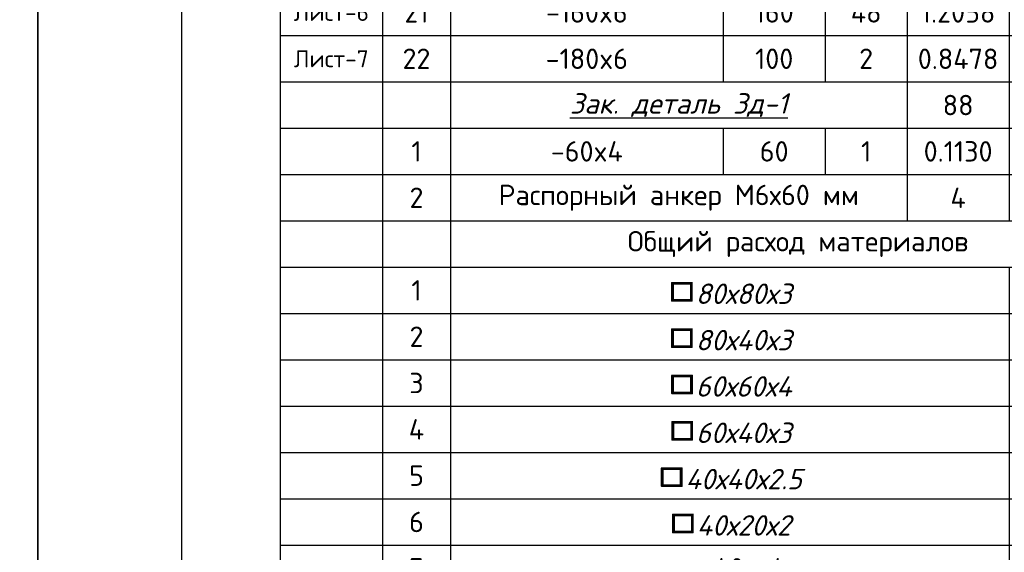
# Model space of a CAD drawing. Header units: millimetres. Extents: x 363306 to 7757304, y 1022887 to 1207196.
# Tile 955 of 1056: x 2435013 to 2448665, y 1065396 to 1072781. Entities that reach past the tile are written whole.
import ezdxf

# ---------------------------------------------------------------- set-up
doc = ezdxf.new("R2010")
doc.units = ezdxf.units.MM
doc.layers.add('0 @ 100', color=7, linetype='Continuous')
doc.styles.add('iso', font='isocpeur.TTF')
doc.styles.get("Standard").update_dxf_attribs({"font": 'isocpeui.ttf'})
doc.styles.add('ViTEXT', font='isocpeur.TTF')
doc.styles.add('ГОСТ 2.304', font='isocpeui.ttf')

# ---------------------------------------------------------------- blocks, each defined once
blk = doc.blocks.new('*T2070')
at = {"color": 0, "linetype": 'ByBlock', "lineweight": -2, "transparency": 16777216}
for p, q in [((0, 0), (17476, 0)), ((0, 0), (0, -26598)), ((1417, 0), (1417, -26598)), ((2362, 0), (2362, -26598)), ((6140, 0), (6140, -15291)), ((7557, 0), (7557, -15291)), ((8691, 0), (8691, -17218)), ((13697, 0), (13697, -26598)), ((17476, 0), (17476, -26598)), ((8691, -567), (13697, -567)), ((10108, -567), (10108, -17218)), ((11997, -567), (11997, -26598)), ((0, -1134), (17476, -1134)), ((0, -1776), (11997, -1776)), ((13697, -1776), (17476, -1776)), ((0, -2444), (11997, -2444)), ((13697, -2444), (17476, -2444)), ((0, -3086), (11997, -3086)), ((13697, -3086), (17476, -3086)), ((0, -3728), (11997, -3728)), ((13697, -3728), (17476, -3728)), ((0, -4371), (11997, -4371)), ((13697, -4371), (17476, -4371)), ((0, -5013), (11997, -5013)), ((13697, -5013), (17476, -5013)), ((0, -5655), (11997, -5655)), ((13697, -5655), (17476, -5655)), ((0, -6298), (11997, -6298)), ((13697, -6298), (17476, -6298)), ((0, -6940), (11997, -6940)), ((13697, -6940), (17476, -6940)), ((0, -7583), (11997, -7583)), ((13697, -7583), (17476, -7583)), ((0, -8225), (11997, -8225)), ((13697, -8225), (17476, -8225)), ((0, -8867), (11997, -8867)), ((13697, -8867), (17476, -8867)), ((0, -9510), (11997, -9510)), ((13697, -9510), (17476, -9510)), ((0, -10152), (11997, -10152)), ((13697, -10152), (17476, -10152)), ((0, -10794), (11997, -10794)), ((13697, -10794), (17476, -10794)), ((0, -11437), (11997, -11437)), ((13697, -11437), (17476, -11437)), ((0, -12079), (11997, -12079)), ((13697, -12079), (17476, -12079)), ((0, -12721), (11997, -12721)), ((13697, -12721), (17476, -12721)), ((0, -13364), (11997, -13364)), ((13697, -13364), (17476, -13364)), ((0, -14006), (11997, -14006)), ((13697, -14006), (17476, -14006)), ((0, -14648), (11997, -14648)), ((13697, -14648), (17476, -14648)), ((0, -15291), (11997, -15291)), ((13697, -15291), (17476, -15291)), ((0, -15933), (11997, -15933)), ((6140, -15933), (6140, -16576)), ((7557, -15933), (7557, -16576)), ((13697, -15933), (17476, -15933)), ((0, -16576), (11997, -16576)), ((13697, -16576), (17476, -16576)), ((0, -17218), (17476, -17218)), ((0, -17860), (17476, -17860)), ((10108, -17860), (10108, -24284)), ((0, -18503), (17476, -18503)), ((0, -19145), (17476, -19145)), ((0, -19787), (17476, -19787)), ((0, -20430), (17476, -20430)), ((0, -21072), (17476, -21072)), ((0, -21714), (17476, -21714)), ((0, -22357), (17476, -22357)), ((0, -22999), (17476, -22999)), ((0, -23641), (17476, -23641)), ((0, -24284), (17476, -24284)), ((0, -24926), (17476, -24926)), ((10108, -24926), (10108, -26598)), ((0, -25569), (17476, -25569)), ((0, -26598), (17476, -26598))]:
    blk.add_line(p, q, dxfattribs=at)
at = {"color": 0, "transparency": 16777216, "attachment_point": 5, "style": 'iso'}
for s, insert, char_height, width in [('Масса кг', (11194, -283), 283.4, 4817.7), ('{\\T0.8;Марка издел.}', (708, -567), 283.39, 1228.04), ('{\\T0.8;Длина} мм', (6849, -567), 283.39, 1228.04), ('{\\W0.7;Кол-во} шт.', (8124, -567), 283.39, 944.65), ('Сечение, мм', (4251, -567), 283.39, 3589.66), ('Примечание', (15587, -567), 283.4, 3589.66), ('{\\T0.9;Поз.}№', (1889, -567), 283.39, 755.72), ('1 дет.', (9399, -850), 283.4, 1228.04), ('Всех  ', (11052, -850), 283.4, 1700.36), ('Марки', (12847, -850), 283.4, 1511.43), ('Стропила', (708, -1455), 188.9, 1228.04), ('1', (1889, -1455), 283, 755.72), ('{\\fISOCPEUR|b0|i0|c204|p34;\\H1.3333x;\\C256;□\\fISOCPEUR|b0|i1|c204|p34;\\H0.75x;60х40х3}', (4251, -1455), 283.39, 3589.66), ('1000', (6849, -1455), 283.4, 1228.04), ('510', (8124, -1455), 283.4, 944.65), ('4.25', (9399, -1455), 283.4, 1228.04), ('2167.50', (11052, -1455), 283.4, 1700.36), ('{\\W0.8;\\T0.95;С245 ГОСТ 30245-2003}', (15587, -1455), 283.39, 3589.66), ('Диагональная нога', (708, -2110), 179.48, 1228.04), ('{\\fISOCPEUR|b0|i0|c204|p34;\\H1.3333x;\\C256;□\\fISOCPEUR|b0|i1|c204|p34;\\H0.75x;60х40х3}', (4251, -2110), 283.39, 3589.66), ('2', (1889, -2110), 283, 755.72), ('1000', (6849, -2110), 283.4, 1228.04), ('51', (8124, -2110), 283.4, 944.65), ('4.25', (9399, -2110), 283.4, 1228.04), ('216.75', (11052, -2110), 283.4, 1700.36), ('{\\W0.8;\\T0.95;С245 ГОСТ 30245-2003}', (15587, -2110), 283.39, 3589.66), ('3', (1889, -2765), 283, 755.72), ('{\\fISOCPEUR|b0|i0|c204|p34;\\H1.3333x;\\C256;□\\fISOCPEUR|b0|i1|c204|p34;\\H0.75x;80х80х3}', (4251, -2765), 283.39, 3589.66), ('1000', (6849, -2765), 283.4, 1228.04), ('53', (8124, -2765), 283.4, 944.65), ('7.07', (9399, -2765), 283.4, 1228.04), ('374.71', (11052, -2765), 283.4, 1700.36), ('Прогон-1', (708, -2765), 207.8, 1228.04), ('{\\W0.8;\\T0.95;С245 ГОСТ 30245-2003}', (15587, -2765), 283.39, 3589.66), ('Прогон-2', (708, -3407), 207.8, 1228.04), ('4', (1889, -3407), 283, 755.72), ('{\\fISOCPEUR|b0|i0|c204|p34;\\H1.3333x;\\C256;□\\fISOCPEUR|b0|i1|c204|p34;\\H0.75x;60х60х4}', (4251, -3407), 283.39, 3589.66), ('1000', (6849, -3407), 283.4, 1228.04), ('63', (8124, -3407), 283.4, 944.65), ('6.71', (9399, -3407), 283.4, 1228.04), ('422.73', (11052, -3407), 283.4, 1700.36), ('{\\W0.8;\\T0.95;С245 ГОСТ 30245-2003}', (15587, -3407), 283.39, 3589.66), ('Стойка-1', (708, -4050), 207.8, 1228.04), ('5', (1889, -4050), 283, 755.72), ('{\\fISOCPEUR|b0|i0|c204|p34;\\H1.3333x;\\C256;□\\fISOCPEUR|b0|i1|c204|p34;\\H0.75x;80х80х3}', (4251, -4050), 283.39, 3589.66), ('2480', (6849, -4050), 283.4, 1228.04), ('6', (8124, -4050), 283, 944.65), ('17.53', (9399, -4050), 283.4, 1228.04), ('105.20', (11052, -4050), 283.4, 1700.36), ('{\\W0.8;\\T0.95;С245 ГОСТ 30245-2003}', (15587, -4050), 283.39, 3589.66), ('{\\fISOCPEUR|b0|i0|c204|p34;\\H1.3333x;\\C256;□\\fISOCPEUR|b0|i1|c204|p34;\\H0.75x;80х80х3}', (4251, -4692), 283.39, 3589.66), ('Стойка-2', (708, -4692), 198.4, 1228.04), ('6', (1889, -4692), 283, 755.72), ('1860', (6849, -4692), 283.4, 1228.04), ('18', (8124, -4692), 283.4, 944.65), ('13.15', (9399, -4692), 283.4, 1228.04), ('236.70', (11052, -4692), 283.4, 1700.36), ('{\\W0.8;\\T0.95;С245 ГОСТ 30245-2003}', (15587, -4692), 283.39, 3589.66), ('7', (1889, -5334), 283, 755.72), ('{\\fISOCPEUR|b0|i0|c204|p34;\\H1.3333x;\\C256;□\\fISOCPEUR|b0|i1|c204|p34;\\H0.75x;60х60х4}', (4251, -5334), 283.39, 3589.66), ('1240', (6849, -5334), 283.4, 1228.04), ('24', (8124, -5334), 283.4, 944.65), ('8.32', (9399, -5334), 283.4, 1228.04), ('199.69', (11052, -5334), 283.4, 1700.36), ('{\\W0.8;\\T0.95;С245 ГОСТ 30245-2003}', (15587, -5334), 283.39, 3589.66), ('Стойка-3', (708, -5334), 198.4, 1228.04), ('Раскос', (708, -5977), 207.8, 1228.04), ('8', (1889, -5977), 283, 755.72), ('{\\fISOCPEUR|b0|i0|c204|p34;\\H1.3333x;\\C256;□\\fISOCPEUR|b0|i1|c204|p34;\\H0.75x;60х40х3}', (4251, -5977), 283.39, 3589.66), ('640', (6849, -5977), 283.4, 1228.04), ('80', (8124, -5977), 283.4, 944.65), ('2.72', (9399, -5977), 283.4, 1228.04), ('217.60', (11052, -5977), 283.4, 1700.36), ('{\\W0.8;\\T0.95;С245 ГОСТ 30245-2003}', (15587, -5977), 283.39, 3589.66), ('{\\fISOCPEUR|b0|i0|c204|p34;\\H1.3333x;\\C256;□\\fISOCPEUR|b0|i1|c204|p34;\\H0.75x;80х40х3}', (4251, -6619), 283.39, 3589.66), ('Лежен', (708, -6619), 207.8, 1228.04), ('9', (1889, -6619), 283, 755.72), ('860', (6849, -6619), 283.4, 1228.04), ('40', (8124, -6619), 283.4, 944.65), ('4.46', (9399, -6619), 283.4, 1228.04), ('178.54', (11052, -6619), 283.4, 1700.36), ('{\\W0.8;\\T0.95;С245 ГОСТ 30245-2003}', (15587, -6619), 283.39, 3589.66), ('10', (1889, -7261), 283.4, 755.72), ('100', (6849, -7261), 283.4, 1228.04), ('160', (8124, -7261), 283.4, 944.65), ('0.24', (9399, -7261), 283.4, 1228.04), ('38.72', (11052, -7261), 283.4, 1700.36), ('Детал', (708, -7261), 207.8, 1228.04), ('{\\C256;\\c0; ∟40 x4}', (4251, -7261), 283.39, 3589.66), ('{\\W0.8;\\T0.95;С245 ГОСТ 8509-93}', (15587, -7261), 283.39, 3589.66), ('Карниз', (708, -7904), 207.8, 1228.04), ('11', (1889, -7904), 283.4, 755.72), ('{\\fISOCPEUR|b0|i0|c204|p34;\\H1.3333x;\\C256;□\\fISOCPEUR|b0|i1|c204|p34;\\H0.75x;40х40х2.5}', (4251, -7904), 283.39, 3589.66), ('560', (6849, -7904), 283.4, 1228.04), ('93', (8124, -7904), 283.4, 944.65), ('1.58', (9399, -7904), 283.4, 1228.04), ('146.87', (11052, -7904), 283.4, 1700.36), ('{\\W0.8;\\T0.95;С245 ГОСТ 30245-2003}', (15587, -7904), 283.39, 3589.66), ('Карниз', (708, -8546), 207.8, 1228.04), ('12', (1889, -8546), 283.4, 755.72), ('{\\fISOCPEUR|b0|i0|c204|p34;\\H1.3333x;\\C256;□\\fISOCPEUR|b0|i1|c204|p34;\\H0.75x;40х40х2.5}', (4251, -8546), 283.39, 3589.66), ('100', (6849, -8546), 283.4, 1228.04), ('93', (8124, -8546), 283.4, 944.65), ('0.28', (9399, -8546), 283.4, 1228.04), ('26.23', (11052, -8546), 283.4, 1700.36), ('{\\W0.8;\\T0.95;С245 ГОСТ 30245-2003}', (15587, -8546), 283.39, 3589.66), ('13', (1889, -9188), 283.4, 755.72), ('{\\fISOCPEUR|b0|i0|c204|p34;\\H1.3333x;\\C256;□\\fISOCPEUR|b0|i1|c204|p34;\\H0.75x;40х20х2}', (4251, -9188), 283.39, 3589.66), ('1000', (6849, -9188), 283.4, 1228.04), ('265', (8124, -9188), 283.4, 944.65), ('2.09', (9399, -9188), 283.4, 1228.04), ('553.85', (11052, -9188), 283.4, 1700.36), ('5128.03', (12847, -9176), 283.4, 1511.43), ('Карниз', (708, -9188), 207.8, 1228.04), ('{\\W0.8;\\T0.95;С245 ГОСТ 8645-68}', (15587, -9188), 283.39, 3589.66), ('14', (1889, -9831), 283.4, 755.72), ('{\\fISOCPEUR|b0|i0|c204|p34;\\H1.3333x;\\C256;□\\fISOCPEUR|b0|i1|c204|p34;\\H0.75x;60х40х3}', (4251, -9831), 283.39, 3589.66), ('3120', (6849, -9831), 283.4, 1228.04), ('1', (8124, -9831), 283, 944.65), ('13.26', (9399, -9831), 283.4, 1228.04), ('13.26', (11052, -9831), 283.4, 1700.36), ('{\\W0.8;\\T0.95;С245 ГОСТ 30245-2003}', (15587, -9831), 283.39, 3589.66), ('Связ', (708, -9831), 207.8, 1228.04), ('Связ', (708, -10473), 207.8, 1228.04), ('15', (1889, -10473), 283.4, 755.72), ('{\\fISOCPEUR|b0|i0|c204|p34;\\H1.3333x;\\C256;□\\fISOCPEUR|b0|i1|c204|p34;\\H0.75x;60х40х3}', (4251, -10473), 283.39, 3589.66), ('1440', (6849, -10473), 283.4, 1228.04), ('2', (8124, -10473), 283, 944.65), ('6.12', (9399, -10473), 283.4, 1228.04), ('12.24', (11052, -10473), 283.4, 1700.36), ('{\\W0.8;\\T0.95;С245 ГОСТ 30245-2003}', (15587, -10473), 283.39, 3589.66), ('ГОСТ 19903-74*', (15587, -11115), 283.39, 3589.66), ('Лист-1', (708, -11115), 236.2, 1228.04), ('16', (1889, -11115), 283.4, 755.72), ('-130x6', (4251, -11115), 283.4, 3589.66), ('100', (6849, -11115), 283.4, 1228.04), ('166', (8124, -11115), 283.4, 944.65), ('0.6123', (9399, -11115), 283.4, 1228.04), ('101.6418', (11052, -11115), 283.4, 1700.36), ('17', (1889, -11758), 283.4, 755.72), ('-70x4', (4251, -11758), 283.4, 3589.66), ('70', (6849, -11758), 283.4, 1228.04), ('88', (8124, -11758), 283.4, 944.65), ('0.1539', (9399, -11758), 283.4, 1228.04), ('13.5397', (11052, -11758), 283.4, 1700.36), ('ГОСТ 19903-74*', (15587, -11758), 283.39, 3589.66), ('Лист-2', (708, -11758), 236.2, 1228.04), ('Лист-3', (708, -12400), 236.2, 1228.04), ('18', (1889, -12400), 283.4, 755.72), ('-150x6', (4251, -12400), 283.4, 3589.66), ('40', (6849, -12400), 283.4, 1228.04), ('12', (8124, -12400), 283.4, 944.65), ('0.2826', (9399, -12400), 283.4, 1228.04), ('3.3912', (11052, -12400), 283.4, 1700.36), ('ГОСТ 19903-74*', (15587, -12400), 283.39, 3589.66), ('Лист-4', (708, -13043), 236.2, 1228.04), ('19', (1889, -13043), 283.4, 755.72), ('-100x6', (4251, -13043), 283.4, 3589.66), ('100', (6849, -13043), 283.4, 1228.04), ('48', (8124, -13043), 283.4, 944.65), ('0.4710', (9399, -13043), 283.4, 1228.04), ('22.6080', (11052, -13043), 283.4, 1700.36), ('ГОСТ 19903-74*', (15587, -13043), 283.39, 3589.66), ('20', (1889, -13685), 283.4, 755.72), ('-80x6', (4251, -13685), 283.4, 3589.66), ('50', (6849, -13685), 283.4, 1228.04), ('88', (8124, -13685), 283.4, 944.65), ('0.1884', (9399, -13685), 283.4, 1228.04), ('16.5792', (11052, -13685), 283.4, 1700.36), ('ГОСТ 19903-74*', (15587, -13685), 283.39, 3589.66), ('Лист-5', (708, -13685), 236.2, 1228.04), ('Лист-6', (708, -14327), 236.2, 1228.04), ('21', (1889, -14327), 283.4, 755.72), ('-160x6', (4251, -14327), 283.4, 3589.66), ('160', (6849, -14327), 283.4, 1228.04), ('48', (8124, -14327), 283.4, 944.65), ('1.2058', (9399, -14327), 283.4, 1228.04), ('57.8765', (11052, -14327), 283.4, 1700.36), ('ГОСТ 19903-74*', (15587, -14327), 283.39, 3589.66), ('Лист-7', (708, -14970), 236.2, 1228.04), ('22', (1889, -14970), 283.4, 755.72), ('-180x6', (4251, -14970), 283.4, 3589.66), ('100', (6849, -14970), 283.4, 1228.04), ('2', (8124, -14970), 283, 944.65), ('0.8478', (9399, -14970), 283.4, 1228.04), ('1.6956', (11052, -14970), 283.4, 1700.36), ('ГОСТ 19903-74*', (15587, -14970), 283.39, 3589.66), ('{\\fISOCPEUR|b1|i1|c204|p34;\\L\\C256;Зак. деталь Зд-1}', (5526, -15612), 283.39, 6140.2), ('88', (9399, -15612), 283.4, 1228.04), ('1', (1889, -16254), 283, 755.72), ('-60x4', (4251, -16254), 283.4, 3589.66), ('60', (6849, -16254), 283.4, 1228.04), ('1', (8124, -16254), 283, 944.65), ('0.1130', (9399, -16254), 283.4, 1228.04), ('0.1130', (11052, -16254), 283.4, 1700.36), ('ГОСТ 19903-74*', (15587, -16254), 283.39, 3589.66), ('2', (1889, -16897), 283, 755.72), ('{\\C256;\\c0;Распорный анкер М6х60 мм }', (5526, -16897), 283.39, 6140.2), ('4', (9399, -16897), 283, 1228.04), ('{\\C256;\\c0;4.9280}', (11052, -16897), 283.39, 1700.36), ('{\\C256;\\c0;ГОСТ 28778-90}', (15587, -16897), 283.39, 3589.66), ('{\\C1;Общий расход материалов}', (7179, -17539), 283.39, 9446.47), ('{\\fISOCPEUR|b0|i0|c204|p34;\\H1.3333x;\\C1;□\\fISOCPEUR|b0|i1|c204|p34;\\H0.75x;80х80х3}', (6235, -18181), 283.39, 7557.17), ('{\\C1;1}', (1889, -18181), 283.4, 755.72), ('{\\C1;м}', (11052, -18181), 283.4, 1700.36), ('{\\C1;101.4}', (12847, -18181), 283.39, 1511.43), ('{\\W0.8;\\T0.95;\\C1;С245 ГОСТ 30245-2003}', (15587, -18181), 283.39, 3589.66), ('{\\C1;2}', (1889, -18824), 283.4, 755.72), ('{\\fISOCPEUR|b0|i0|c204|p34;\\H1.3333x;\\C1;□\\fISOCPEUR|b0|i1|c204|p34;\\H0.75x;80х40х3}', (6235, -18824), 283.39, 7557.17), ('{\\C1;34.4}', (12847, -18824), 283.4, 1511.43), ('{\\W0.8;\\T0.95;\\C1;С245 ГОСТ 30245-2003}', (15587, -18824), 283.39, 3589.66), ('{\\C1;м}', (11052, -18824), 283.4, 1700.36), ('{\\C1;3}', (1889, -19466), 283.4, 755.72), ('{\\fISOCPEUR|b0|i0|c204|p34;\\H1.3333x;\\C1;□\\fISOCPEUR|b0|i1|c204|p34;\\H0.75x;60х60х4}', (6235, -19466), 283.39, 7557.17), ('{\\C1;92.8}', (12847, -19466), 283.4, 1511.43), ('{\\W0.8;\\T0.95;\\C1;С245 ГОСТ 30245-2003}', (15587, -19466), 283.39, 3589.66), ('{\\C1;м}', (11052, -19466), 283.4, 1700.36), ('{\\fISOCPEUR|b0|i0|c204|p34;\\H1.3333x;\\C1;□\\fISOCPEUR|b0|i1|c204|p34;\\H0.75x;60х40х3}', (6235, -20109), 283.39, 7557.17), ('{\\C1;4}', (1889, -20109), 283.4, 755.72), ('{\\C1;м}', (11052, -20109), 283.4, 1700.36), ('{\\C1;618.2000}', (12847, -20109), 283.39, 1511.43), ('{\\W0.8;\\T0.95;\\C1;С245 ГОСТ 30245-2003}', (15587, -20109), 283.39, 3589.66), ('{\\C1;5}', (1889, -20751), 283.4, 755.72), ('{\\fISOCPEUR|b0|i0|c204|p34;\\H1.3333x;\\C1;□\\fISOCPEUR|b0|i1|c204|p34;\\H0.75x;40х40х2.5}', (6235, -20751), 283.39, 7557.17), ('{\\C1;61.3800}', (12847, -20751), 283.39, 1511.43), ('{\\W0.8;\\T0.95;\\C1;С245 ГОСТ 30245-2003}', (15587, -20751), 283.39, 3589.66), ('{\\C1;м}', (11052, -20751), 283.4, 1700.36), ('{\\C1;6}', (1889, -21393), 283.4, 755.72), ('{\\fISOCPEUR|b0|i0|c204|p34;\\H1.3333x;\\C1;□\\fISOCPEUR|b0|i1|c204|p34;\\H0.75x;40х20х2}', (6235, -21393), 283.39, 7557.17), ('{\\C1;265}', (12847, -21393), 283.4, 1511.43), ('{\\W0.8;\\T0.95;\\C1;С245 ГОСТ 8645-68}', (15587, -21393), 283.39, 3589.66), ('{\\C1;м}', (11052, -21393), 283.4, 1700.36), ('{\\C1;7}', (1889, -22036), 283.4, 755.72), ('{\\C1; ∟40 x4}', (6235, -22036), 283.39, 7557.17), ('{\\C1;кг}', (11052, -22036), 283.4, 1700.36), ('{\\C1;38.7200}', (12847, -22036), 283.39, 1511.43), ('{\\W0.8;\\T0.95;\\C1;С245 ГОСТ 8509-93}', (15587, -22036), 283.39, 3589.66), ('{\\C1;ГОСТ 19903-74*}', (15587, -22678), 283.39, 3589.66), ('{\\C1;8}', (1889, -22678), 283.4, 755.72), ('{\\C1;Лист толщина 6 мм}', (6235, -22678), 283.39, 7557.17), ('{\\C1;кг}', (11052, -22678), 283.4, 1700.36), ('{\\C1;203.8}', (12847, -22678), 283.39, 1511.43), ('{\\C1;9}', (1889, -23320), 283.4, 755.72), ('{\\C1;Лист толщина 4 мм}', (6235, -23320), 283.39, 7557.17), ('{\\C1;23.5}', (12847, -23320), 283.4, 1511.43), ('{\\C1;ГОСТ 19903-74*}', (15587, -23320), 283.39, 3589.66), ('{\\C1;кг}', (11052, -23320), 283.4, 1700.36), ('{\\C1;10}', (1889, -23963), 283.4, 755.72), ('{\\C1;Распорный анкер М6х60 мм }', (6235, -23963), 236.16, 7557.17), ('{\\C1;кг}', (11052, -23963), 283.4, 1700.36), ('{\\C1;9.4080}', (12847, -23963), 283.39, 1511.43), ('{\\C1;ГОСТ 28778-90}', (15587, -23963), 283.39, 3589.66), ('\\A1;{\\C1;222 м\\H0.7x;\\S2^ ;}', (12847, -24605), 283.39, 1511.43), ('{\\C1;11}', (1889, -24605), 283.4, 755.72), ('{\\C1;Грунтовка  ГФ-021 или  ГФ-0119. Покраска эмалью за два раза}', (7179, -24605), 217.27, 9446.47), ('{\\C1;12}', (1889, -25247), 283.4, 755.72), ('\\A1;{\\C1;Обрешетка (L\\H0.7x;\\S^ общ.;\\H1.42857x;=2057 м)}', (6235, -25247), 283.39, 7557.17), ('\\A1;{\\C1;м\\H0.7x;\\S3^ ;}', (11052, -25247), 283.39, 1700.36), ('{\\C1;5.1425}', (12847, -25247), 283.39, 1511.43), ('{\\C1;Винты самонарезающие с уплотнительной прокладкой 4,8x80}', (6235, -26083), 283.39, 7557.17), ('{\\C1;13}', (1889, -26083), 283.4, 755.72), ('{\\C1;3490}', (12847, -26083), 283.4, 1511.43), ('{\\C1;шт}', (11052, -26083), 283.4, 1700.36)]:
    blk.add_mtext(s, dxfattribs=dict(at, insert=insert, char_height=char_height, width=width))

msp = doc.modelspace()

# ---------------------------------------------------------------- linework, layer by layer
at = {"color": 5}
for points in [[(2393262.779, 1088678.072), (2435262.779, 1088678.072), (2435262.779, 1058978.072), (2393262.779, 1058978.072)], [(2435262.779, 1088678.072), (2477262.779, 1088678.072), (2477262.779, 1058978.072), (2435262.779, 1058978.072)]]:
    msp.add_lwpolyline(points, close=True, dxfattribs=at)
at = {"color": 5, "lineweight": 30}
msp.add_lwpolyline([(2437262.779, 1088178.072), (2476762.779, 1088178.072), (2476762.779, 1059478.072), (2437262.779, 1059478.072)], close=True, dxfattribs=at)

# ---------------------------------------------------------------- block references
msp.add_blockref('*T2070', (2438625.435, 1087209.341, 0))

# ---------------------------------------------------------------- texts
at = {"color": 7, "linetype": 'Continuous', "lineweight": -3, "insert": (2337050.522, 1083049.577, 0), "char_height": 250, "width": 12330.66749, "attachment_point": 1, "style": 'ViTEXT'}
msp.add_mtext('{\\fISOCPEUR|b1|i1|c204|p34;\\C256;\\c0;       \\A1;\\H1.17391x;Состав кровли.\\A0;\\P\\pi-511.11,l511.11,t255.555;\\fISOCPEUR|b0|i1|c204|p34;\\H0.92593x;1.^I Металлические профилированные листы с полимерными покрытиями с обеих сторон по деревянным конструкциям (РСТУз 24045-94) Н35-1000-0,50 мм.\\fISOCPEUR|b1|i1|c204|p34;\\P\\pi0,l0,tz;\\fISOCPEUR|b0|i1|c204|p34;2. Цемента песчаное стяжка, толщиной 50мм, (приложения 1, пункт 71, КМК 2.01.04-2018), aрмированная сетка Ø3 АСК ( АБК ) шаг 150 х 150 мм. с устройством дефор. швов с шаг 6,0 х 6,0 м (с заполнением д.ш. герметиком).\\P3. Гидроизоляционная мембрана из профиллированная полиэтиленовая рулонная толщиной 0,45мм -1 слоя.\\P4. Утеплитель - минераловатные плиты рулонные TC 040, толщиной 100мм.\\P5. Полиэтиленовая пленка, толщиной 2 мм.\\P6. Сборная железобетонная плита покрытия - 220 мм}', dxfattribs=at)
at = {"color": 0, "lineweight": -2, "ltscale": 5, "insert": (1348958.4, 1070865.149), "char_height": 300, "width": 17773.54363, "attachment_point": 1, "style": 'iso'}
msp.add_mtext('\\pi7162.827;{\\fISOCPEUR|b0|i1|c204|p34;Примечание:\\P\\pi0;1. \\C256;Данный лист читать совместно с листами\\C0; КP- \\P2. Горизонтальные сетки СГ-1, СГ-2, СГ-3  устраиваются по длине в стенах и в перегородках, через каждый 600 мм расстояние по высоте.\\P\\C256;3. Стены  выполнить из газоблока изготавливается автоклавным методом D600/\\PКладку выполнить с применением однорядной перевязки\\P5.Контроль качества материалов и работ выполнять согласно указаниям \\PКМК 2.01.03-19, КМК 3.03.01-98 и ППР.\\P6. Все внутренние дверные отверстие монтажировать на отм. +2,100.\\P7. Прочность клеевого состава или раствора должна обеспечить величину нормального сцепления не менее 1,2 кгс/см².}', dxfattribs=at)
at = {"insert": (2316932.162, 1068179.989, 0), "char_height": 260, "width": 4079.59155, "attachment_point": 4}
msp.add_mtext('\\pi388.99274;Водосточная труба\\P\\pi976.94729;150 х 100 мм. ', dxfattribs=at)
at = {"layer": '0 @ 100', "color": 7, "insert": (761996.908, 1075986.433), "char_height": 318.940213, "width": 19697.5359, "attachment_point": 4, "style": 'ГОСТ 2.304'}
msp.add_mtext('\\pi5457.36288;{\\fISOCPEUR|b1|i1|c204|p34;Характеристика участка строительства:\\P\\pi0;\\P}Расчетная зимняя температура воздух 15 °С.\\PСкоростной напор ветра   - 38кг/м2.\\PВес снегового покрова    - 50кг/м2.\\PКлассификация зданий по функциональной пожарной опасности - Ф 4.1 \\PКоэффициент надежности по назначению - 0.95\\P\\P^IПроектом разработано подъёмник для мало мобильных граждан населения грузоподъемностью 250 кг. скоростью 0,25 см/с. Двери шахт подъёмника противопожарные с пределом огнестойкости El 30. Подъёмники оборудованы кабинами габаритами 1500х1500 мм, ширина дверей кабины обеспечивает проезд инвалидной коляски. Для экстренных случаев подъёмник оснащен дополнительным аккумулятором и механическим спуском для безопасного спуска пассажира в нулевую отметку. Так же в дверях подъёмника установлены замки датчики которые открываются с ключевыми картами, чтобы открыть двери подъёмника.\\P^IС внешней и внутренней стороны наружных стен предусмотрено обшивка из аквапанелей толщиной 12,5мм с утеплением из минераловатной ваты на кварцевой основе, А =0,040 Вт/мС, толщиной 100мм. (по теплотехническому расчету). Наружная отделка из органическое стекло.\\P^IПодрядчик обязан предоставить заказчику сертификаты соответствия и пожарной безопасности на фасадную систему и все применяемые в данной системе материалы и изделия.\\PКонструкции, изделия и материалы применены по действующим стандартам, ТУ, сертификатам. На путях эвакуации используются отделочные материалы, соответствующие требованиям п. 5.25 ШНК 2.01.02-04.\\PОтделка стен с внутренней стороны окраска водоэмульсионными красками светлых тонов. Во внутренней и наружной отделке использованы современные отделочные материалы используемые на территории Республики Узбекистан.\\P^IКрыша - скатная из металлических профилированных листов с полимерными покрытиями с обеих сторон толщ.0,55мм по металлическим конструкциям.\\P^IПо периметру наружных стен устраивается бетонная отмостка. Бетон кл.В 7,5 шириной 1000 мм, толщиной 50 мм по гравийному основанию толщиной 100 мм -150 мм.\\P^IВсе строительно-монтажные работы вести согласно указаний соответствующих строительных норм и проекта производства работ (П.П.Р.) на основании ШНК 3.01.01 - 03 и КМК 3.01.02 - 00.', dxfattribs=at)

doc.saveas('drawing.dxf')
